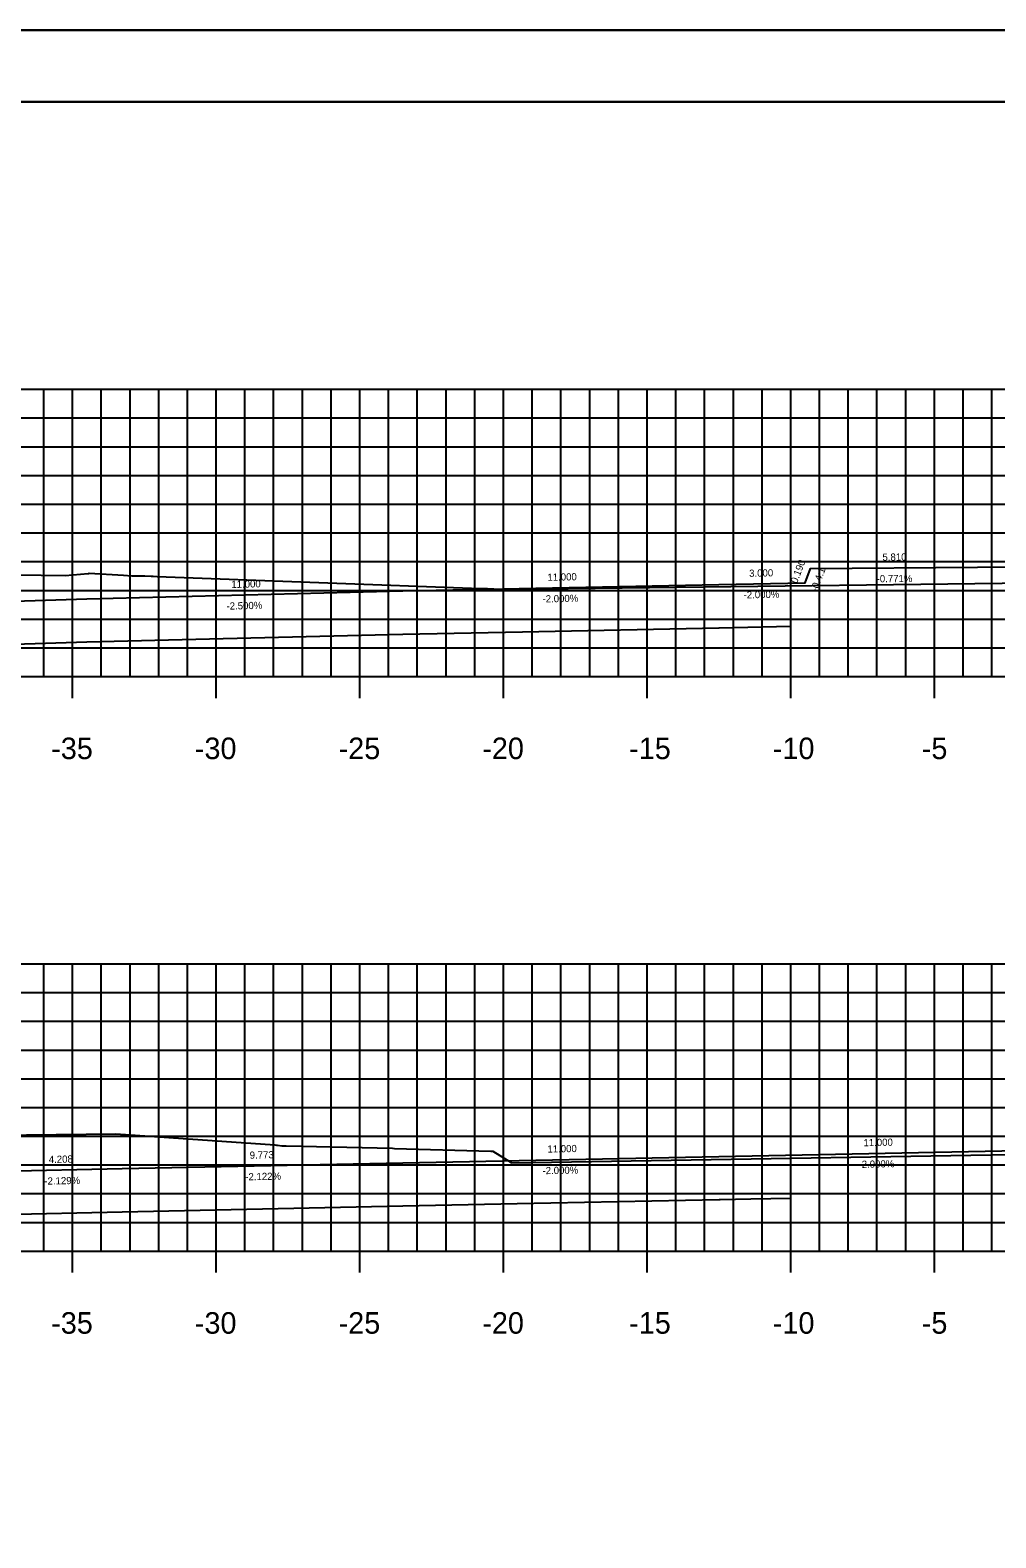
# Model space of a CAD drawing. Extents: x 40011 to 50684, y 49949 to 72236.
# Drawn here: x 41658.7 to 41692.3, y 67925.2 to 67977.7 of the extents above; entities that cross this region are included whole.
import ezdxf

# ---------------------------------------------------------------- set-up
doc = ezdxf.new("R2010")
doc.units = 0
for name, color, linetype in [('1', 7, 'Continuous'), ('10', 7, 'Continuous'), ('41', 7, 'Continuous'), ('52', 7, 'Continuous'), ('53', 7, 'Continuous'), ('54', 7, 'Continuous'), ('55', 7, 'Continuous'), ('57', 7, 'Continuous'), ('58', 7, 'Continuous'), ('59', 7, 'Continuous')]:
    doc.layers.add(name, color=color, linetype=linetype)

msp = doc.modelspace()

# ---------------------------------------------------------------- linework, layer by layer
at = {"layer": '1'}
for p, q in [((41780.706, 67977.696), (41606.011, 67977.696)), ((41780.205, 67975.196), (41615.205, 67975.196))]:
    msp.add_line(p, q, dxfattribs=at)
at = {"layer": '41'}
for points in [[(41606.011, 67977.696), (41780.706, 67977.696), (41780.706, 67867.696), (41606.011, 67867.696)], [(41615.205, 67975.196), (41780.205, 67975.196), (41780.205, 67870.196), (41615.205, 67870.196)]]:
    msp.add_lwpolyline(points, close=True, dxfattribs=at)
at = {"layer": '52'}
for p, q in [((41625.205, 67955.196), (41765.205, 67955.196)), ((41660.205, 67954.446), (41660.205, 67955.196)), ((41665.205, 67954.446), (41665.205, 67955.196)), ((41670.205, 67954.446), (41670.205, 67955.196)), ((41675.205, 67954.446), (41675.205, 67955.196)), ((41680.205, 67954.446), (41680.205, 67955.196)), ((41685.205, 67954.446), (41685.205, 67955.196)), ((41690.205, 67954.446), (41690.205, 67955.196)), ((41625.205, 67935.196), (41765.205, 67935.196)), ((41660.205, 67934.446), (41660.205, 67935.196)), ((41665.205, 67934.446), (41665.205, 67935.196)), ((41670.205, 67934.446), (41670.205, 67935.196)), ((41675.205, 67934.446), (41675.205, 67935.196)), ((41680.205, 67934.446), (41680.205, 67935.196)), ((41685.205, 67934.446), (41685.205, 67935.196)), ((41690.205, 67934.446), (41690.205, 67935.196))]:
    msp.add_line(p, q, dxfattribs=at)
at = {"layer": '53'}
for p, q in [((41625.205, 67964.196), (41765.205, 67964.196)), ((41625.205, 67963.196), (41765.205, 67963.196)), ((41625.205, 67962.196), (41765.205, 67962.196)), ((41625.205, 67961.196), (41765.205, 67961.196)), ((41625.205, 67959.196), (41765.205, 67959.196)), ((41625.205, 67958.196), (41765.205, 67958.196)), ((41625.205, 67957.196), (41765.205, 67957.196)), ((41625.205, 67956.196), (41765.205, 67956.196)), ((41625.205, 67944.196), (41765.205, 67944.196)), ((41625.205, 67943.196), (41765.205, 67943.196)), ((41625.205, 67942.196), (41765.205, 67942.196)), ((41625.205, 67941.196), (41765.205, 67941.196)), ((41625.205, 67939.196), (41765.205, 67939.196)), ((41625.205, 67938.196), (41765.205, 67938.196)), ((41625.205, 67937.196), (41765.205, 67937.196)), ((41625.205, 67936.196), (41765.205, 67936.196))]:
    msp.add_line(p, q, dxfattribs=at)
at = {"layer": '54'}
for p, q in [((41659.205, 67955.196), (41659.205, 67965.196)), ((41661.205, 67955.196), (41661.205, 67965.196)), ((41662.205, 67955.196), (41662.205, 67965.196)), ((41663.205, 67955.196), (41663.205, 67965.196)), ((41664.205, 67955.196), (41664.205, 67965.196)), ((41666.205, 67955.196), (41666.205, 67965.196)), ((41667.205, 67955.196), (41667.205, 67965.196)), ((41668.205, 67955.196), (41668.205, 67965.196)), ((41669.205, 67955.196), (41669.205, 67965.196)), ((41671.205, 67955.196), (41671.205, 67965.196)), ((41672.205, 67955.196), (41672.205, 67965.196)), ((41673.205, 67955.196), (41673.205, 67965.196)), ((41674.205, 67955.196), (41674.205, 67965.196)), ((41676.205, 67955.196), (41676.205, 67965.196)), ((41677.205, 67955.196), (41677.205, 67965.196)), ((41678.205, 67955.196), (41678.205, 67965.196)), ((41679.205, 67955.196), (41679.205, 67965.196)), ((41681.205, 67955.196), (41681.205, 67965.196)), ((41682.205, 67955.196), (41682.205, 67965.196)), ((41683.205, 67955.196), (41683.205, 67965.196)), ((41684.205, 67955.196), (41684.205, 67965.196)), ((41686.205, 67955.196), (41686.205, 67965.196)), ((41687.205, 67955.196), (41687.205, 67965.196)), ((41688.205, 67955.196), (41688.205, 67965.196)), ((41689.205, 67955.196), (41689.205, 67965.196)), ((41691.205, 67955.196), (41691.205, 67965.196)), ((41692.205, 67955.196), (41692.205, 67965.196)), ((41659.205, 67935.196), (41659.205, 67945.196)), ((41661.205, 67935.196), (41661.205, 67945.196)), ((41662.205, 67935.196), (41662.205, 67945.196)), ((41663.205, 67935.196), (41663.205, 67945.196)), ((41664.205, 67935.196), (41664.205, 67945.196)), ((41666.205, 67935.196), (41666.205, 67945.196)), ((41667.205, 67935.196), (41667.205, 67945.196)), ((41668.205, 67935.196), (41668.205, 67945.196)), ((41669.205, 67935.196), (41669.205, 67945.196)), ((41671.205, 67935.196), (41671.205, 67945.196)), ((41672.205, 67935.196), (41672.205, 67945.196)), ((41673.205, 67935.196), (41673.205, 67945.196)), ((41674.205, 67935.196), (41674.205, 67945.196)), ((41676.205, 67935.196), (41676.205, 67945.196)), ((41677.205, 67935.196), (41677.205, 67945.196)), ((41678.205, 67935.196), (41678.205, 67945.196)), ((41679.205, 67935.196), (41679.205, 67945.196)), ((41681.205, 67935.196), (41681.205, 67945.196)), ((41682.205, 67935.196), (41682.205, 67945.196)), ((41683.205, 67935.196), (41683.205, 67945.196)), ((41684.205, 67935.196), (41684.205, 67945.196)), ((41686.205, 67935.196), (41686.205, 67945.196)), ((41687.205, 67935.196), (41687.205, 67945.196)), ((41688.205, 67935.196), (41688.205, 67945.196)), ((41689.205, 67935.196), (41689.205, 67945.196)), ((41691.205, 67935.196), (41691.205, 67945.196)), ((41692.205, 67935.196), (41692.205, 67945.196))]:
    msp.add_line(p, q, dxfattribs=at)
at = {"layer": '55'}
for p, q in [((41625.205, 67965.196), (41765.205, 67965.196)), ((41660.205, 67955.196), (41660.205, 67965.196)), ((41665.205, 67955.196), (41665.205, 67965.196)), ((41670.205, 67955.196), (41670.205, 67965.196)), ((41675.205, 67955.196), (41675.205, 67965.196)), ((41680.205, 67955.196), (41680.205, 67965.196)), ((41685.205, 67955.196), (41685.205, 67965.196)), ((41690.205, 67955.196), (41690.205, 67965.196)), ((41625.205, 67960.196), (41765.205, 67960.196)), ((41625.205, 67955.196), (41765.205, 67955.196)), ((41625.205, 67945.196), (41765.205, 67945.196)), ((41660.205, 67935.196), (41660.205, 67945.196)), ((41665.205, 67935.196), (41665.205, 67945.196)), ((41670.205, 67935.196), (41670.205, 67945.196)), ((41675.205, 67935.196), (41675.205, 67945.196)), ((41680.205, 67935.196), (41680.205, 67945.196)), ((41685.205, 67935.196), (41685.205, 67945.196)), ((41690.205, 67935.196), (41690.205, 67945.196)), ((41625.205, 67940.196), (41765.205, 67940.196)), ((41625.205, 67935.196), (41765.205, 67935.196))]:
    msp.add_line(p, q, dxfattribs=at)
at = {"layer": '57'}
for points in [[(41656.591, 67958.759), (41659.944, 67958.712), (41660.75, 67958.781), (41660.775, 67958.786), (41660.789, 67958.793), (41661.975, 67958.721), (41662.268, 67958.705), (41662.725, 67958.7), (41662.941, 67958.69), (41663.013, 67958.686), (41663.152, 67958.68), (41674.407, 67958.265), (41674.501, 67958.261), (41674.548, 67958.259), (41674.633, 67958.255), (41674.671, 67958.252), (41674.836, 67958.247), (41674.868, 67958.245), (41675.565, 67958.243), (41698.227, 67958.52)], [(41625.205, 67939.009), (41636.789, 67939), (41643.679, 67939.064), (41645.788, 67939.097), (41646.861, 67939.141), (41650.296, 67939.147), (41661.708, 67939.276), (41667.247, 67938.892), (41667.308, 67938.887), (41667.339, 67938.884), (41667.494, 67938.865), (41667.638, 67938.857), (41671.342, 67938.777), (41671.416, 67938.767), (41674.766, 67938.672), (41674.829, 67938.676), (41674.835, 67938.674), (41675.468, 67938.279), (41675.488, 67938.267), (41697.725, 67938.64)]]:
    msp.add_lwpolyline(points, dxfattribs=at)
at = {"layer": '58'}
for points in [[(41641.571, 67955.784), (41660.706, 67956.4), (41664.973, 67956.506), (41671.705, 67956.675), (41675.863, 67956.758), (41682.705, 67956.895), (41682.706, 67956.895), (41685.206, 67956.945)], [(41657.725, 67936.476), (41661.933, 67936.565), (41671.705, 67936.773), (41675.686, 67936.852), (41682.706, 67936.993), (41682.744, 67936.994), (41683.818, 67937.015), (41685.205, 67937.043)]]:
    msp.add_lwpolyline(points, dxfattribs=at)
at = {"layer": '59'}
for points in [[(41641.571, 67957.286), (41660.705, 67957.901), (41671.705, 67958.176), (41682.705, 67958.396), (41685.705, 67958.456), (41685.895, 67958.958), (41691.705, 67959.003), (41697.515, 67959.047)], [(41657.724, 67937.977), (41661.933, 67938.067), (41671.705, 67938.274), (41682.705, 67938.494), (41693.705, 67938.714)]]:
    msp.add_lwpolyline(points, dxfattribs=at)

# ---------------------------------------------------------------- texts
at = {"layer": '10'}
for s, rotation, p in [('5.810', 0.4416, (41688.396, 67959.227)), ('3.000', 1.1458, (41683.758, 67958.667)), ('0.190', 69.2287, (41685.423, 67958.418)), ('-0.4:1', 69.2287, (41686.118, 67958.135)), ('11.000', 1.4321, (41665.735, 67958.277)), ('11.000', 1.1458, (41676.736, 67958.527)), ('-0.771%', 0.4416, (41688.193, 67958.476)), ('-2.000%', 1.1458, (41676.565, 67957.773)), ('-2.000%', 1.1458, (41683.565, 67957.913)), ('-2.500%', 1.4321, (41665.567, 67957.523)), ('11.000', 1.1458, (41687.736, 67938.845)), ('4.208', 1.2199, (41659.38, 67938.262)), ('9.773', 1.2154, (41666.373, 67938.411)), ('11.000', 1.1458, (41676.736, 67938.625)), ('-2.122%', 1.2154, (41666.22, 67937.658)), ('-2.000%', 1.1458, (41676.565, 67937.871)), ('-2.000%', 1.1458, (41687.565, 67938.091)), ('-2.129%', 1.2199, (41659.227, 67937.509))]:
    msp.add_text(s, height=0.25, rotation=rotation, dxfattribs=at).set_placement(p)
at = {"layer": '52'}
for s, p in [('-35', (41659.462, 67952.321)), ('-30', (41664.462, 67952.321)), ('-25', (41669.466, 67952.321)), ('-20', (41674.466, 67952.321)), ('-15', (41679.579, 67952.321)), ('-10', (41684.579, 67952.321)), ('-5', (41689.764, 67952.321)), ('-35', (41659.462, 67932.321)), ('-30', (41664.462, 67932.321)), ('-25', (41669.466, 67932.321)), ('-20', (41674.466, 67932.321)), ('-15', (41679.579, 67932.321)), ('-10', (41684.579, 67932.321)), ('-5', (41689.764, 67932.321))]:
    msp.add_text(s, height=0.75, dxfattribs=at).set_placement(p)

doc.saveas('drawing.dxf')
